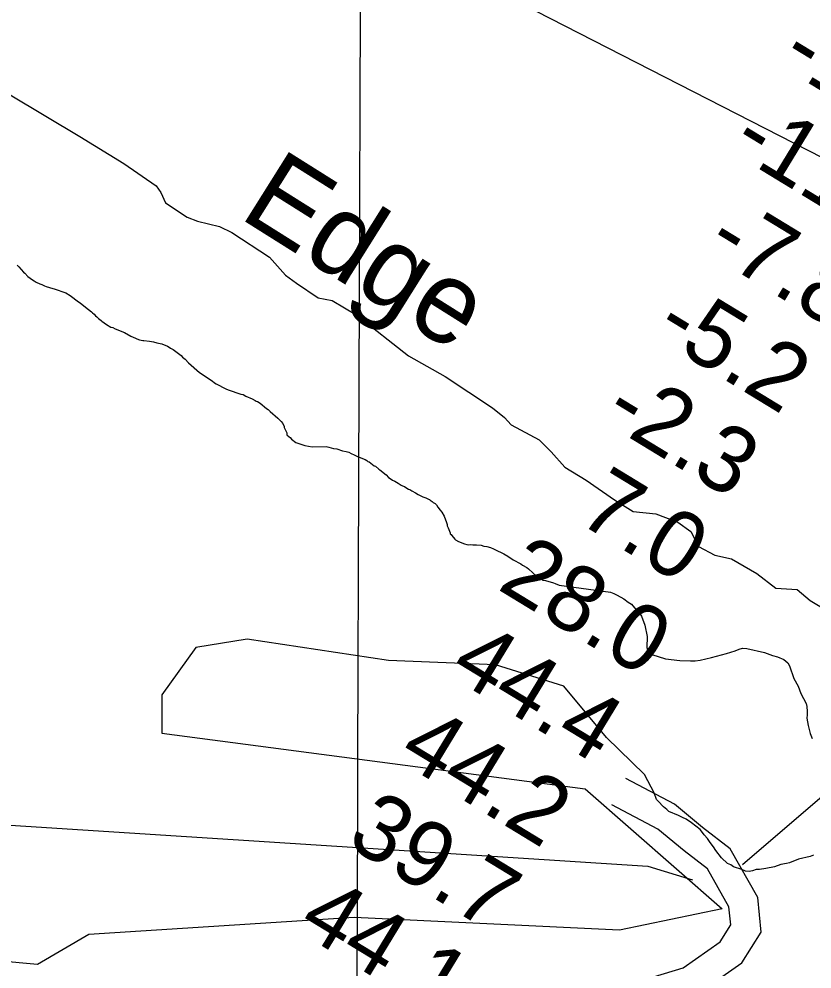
# Model space of a CAD drawing. Extents: x 3146026 to 3183936, y 897894 to 923344.
# Drawn here: x 3155162 to 3155964, y 913306 to 914265 of the extents above; entities that cross this region are included whole.
import ezdxf

# ---------------------------------------------------------------- set-up
doc = ezdxf.new("R2010")
doc.units = 0
for name, color, linetype in [('V-GRID-MAJR', 7, 'Continuous'), ('V-RIVR-EDGE', 7, 'Continuous'), ('V-RIVR-IDEN', 7, 'Continuous'), ('V-RIVR-RANG', 7, 'Continuous'), ('V-ROAD-CNTR', 7, 'Continuous'), ('V-SITE-VEGE', 7, 'Continuous'), ('V-TOPO-BNDY', 7, 'Continuous'), ('V-TOPO-SHOR', 7, 'Continuous')]:
    doc.layers.add(name, color=color, linetype=linetype)

msp = doc.modelspace()

# ---------------------------------------------------------------- linework, layer by layer
at = {"layer": 'V-GRID-MAJR'}
msp.add_spline([(3155483.12, 907322.211), (3155490.4390000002, 909418.746), (3155511.603, 915481.6070000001), (3155532.767, 921544.514), (3155532.774, 921546.412)], degree=3, dxfattribs=at)
at = {"layer": 'V-RIVR-EDGE'}
for points in [[(3155153.313905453, 914188.6285774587), (3155223.803432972, 914146.4152076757), (3155268.1551159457, 914119.3370790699), (3155301.0164016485, 914096.649907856), (3155305.7588412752, 914089.8960662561), (3155310.4924549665, 914079.5728915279), (3155332.268761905, 914064.8450301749), (3155342.5703621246, 914060.853607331), (3155364.76679746, 914055.6429869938), (3155377.4430498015, 914049.662717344), (3155415.4541549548, 914024.5832421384), (3155431.6693399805, 914006.2997768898), (3155442.754318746, 913998.3404670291), (3155464.5306256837, 913983.6126056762), (3155478.80109358, 913980.8011539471), (3155503.7501410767, 913966.0654473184), (3155555.9993523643, 913925.0869655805), (3155592.830486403, 913903.9763580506), (3155640.74071525, 913872.5268852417), (3155653.010568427, 913862.5816705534), (3155659.734990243, 913855.4263330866), (3155687.855797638, 913840.2861886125), (3155700.119766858, 913827.9614185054), (3155713.9622610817, 913812.4599852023), (3155735.3458980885, 913799.3194747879), (3155764.24812271, 913779.4182581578), (3155782.859534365, 913767.8709826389), (3155805.8560194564, 913765.434548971), (3155828.044609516, 913757.0511880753), (3155841.108628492, 913747.5006046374), (3155849.003214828, 913732.410473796), (3155865.6385282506, 913723.644249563), (3155882.2865902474, 913720.0337287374), (3155908.028822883, 913705.2960607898)], [(3155908.028822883, 913705.2960607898), (3155927.0280011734, 913690.1784714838), (3155948.8376505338, 913688.9347575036), (3155961.8977468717, 913677.7978037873), (3155979.3223227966, 913667.4432479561)]]:
    msp.add_lwpolyline(points, dxfattribs=at)
at = {"layer": 'V-ROAD-CNTR'}
for points in [[(3155697.5665681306, 913252.093468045), (3155707.7075478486, 913252.3954674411), (3155748.324466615, 913258.3864554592), (3155786.9173894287, 913261.522449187), (3155846.7782697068, 913279.5574131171), (3155892.929177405, 913312.010348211), (3155912.4041384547, 913343.0622861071), (3155909.015145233, 913377.868216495), (3155881.138200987, 913427.1221179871), (3155853.111257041, 913448.6220749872), (3155824.6823138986, 913472.0940280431), (3155775.4884122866, 913498.1009760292)], [(3155700.8305616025, 913282.203407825), (3155705.063553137, 913282.3294075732), (3155744.9164734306, 913288.2083958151), (3155781.313400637, 913291.166389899), (3155833.484296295, 913306.8853584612), (3155870.7272218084, 913333.072306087), (3155881.5542001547, 913350.336271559), (3155879.7732037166, 913368.6282349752), (3155858.0362471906, 913407.0341581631), (3155834.4252944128, 913425.1461219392), (3155807.948347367, 913447.0060782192), (3155761.4664403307, 913471.579029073)]]:
    msp.add_lwpolyline(points, dxfattribs=at)
at = {"layer": 'V-SITE-VEGE'}
for p, q in [((3155160.4250000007, 914016.4969999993), (3155162.2810000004, 914014.9489999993)), ((3155162.281000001, 914014.9489999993), (3155166.813000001, 914009.5029999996)), ((3155166.813000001, 914009.5029999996), (3155168.1380000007, 914008.4729999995)), ((3155168.1380000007, 914008.4729999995), (3155171.331000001, 914005.1059999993)), ((3155171.3310000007, 914005.1059999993), (3155175.835000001, 914001.7599999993)), ((3155175.835000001, 914001.7599999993), (3155177.6840000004, 914000.7359999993)), ((3155177.6840000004, 914000.7359999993), (3155179.537000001, 913999.4509999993)), ((3155179.537000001, 913999.4509999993), (3155183.2320000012, 913997.6639999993)), ((3155183.2320000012, 913997.6639999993), (3155185.341000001, 913996.9059999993)), ((3155185.341000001, 913996.9059999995), (3155187.979000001, 913995.6319999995)), ((3155187.979000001, 913995.6319999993), (3155189.822000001, 913995.1299999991)), ((3155189.822000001, 913995.1299999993), (3155192.987000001, 913993.8619999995)), ((3155192.987000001, 913993.8619999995), (3155198.776000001, 913992.3689999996)), ((3155198.776000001, 913992.3689999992), (3155202.7310000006, 913990.8499999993)), ((3155202.7310000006, 913990.8499999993), (3155204.572000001, 913990.3499999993)), ((3155204.572000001, 913990.3499999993), (3155209.5790000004, 913988.5829999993)), ((3155209.5790000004, 913988.5829999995), (3155214.071000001, 913986.0209999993)), ((3155214.071000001, 913986.0209999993), (3155222.549000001, 913979.5819999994)), ((3155222.549000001, 913979.5819999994), (3155224.137000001, 913978.5539999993)), ((3155224.137000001, 913978.5539999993), (3155229.4430000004, 913974.1689999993)), ((3155229.4430000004, 913974.1689999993), (3155235.5360000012, 913969.5299999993)), ((3155235.5360000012, 913969.5299999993), (3155236.603000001, 913968.2339999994)), ((3155236.603000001, 913968.2339999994), (3155238.192000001, 913966.9479999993)), ((3155238.192000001, 913966.9479999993), (3155239.5250000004, 913965.3889999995)), ((3155239.5250000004, 913965.3889999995), (3155241.1120000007, 913964.3609999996)), ((3155241.1120000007, 913964.3609999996), (3155242.7120000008, 913962.5489999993)), ((3155242.7120000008, 913962.5489999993), (3155245.3580000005, 913960.7479999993)), ((3155245.3580000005, 913960.7479999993), (3155246.155000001, 913959.9719999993)), ((3155246.155000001, 913959.9719999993), (3155250.658000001, 913956.6259999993)), ((3155250.658000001, 913956.6259999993), (3155255.1520000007, 913954.0619999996)), ((3155255.1520000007, 913954.0619999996), (3155256.993000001, 913953.5639999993)), ((3155256.993000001, 913953.5639999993), (3155259.633000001, 913952.2899999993)), ((3155259.633000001, 913952.2899999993), (3155268.8630000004, 913948.4829999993)), ((3155268.8630000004, 913948.4829999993), (3155275.468000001, 913944.9009999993)), ((3155275.468000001, 913944.9009999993), (3155279.9530000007, 913942.8629999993)), ((3155279.9530000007, 913942.8629999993), (3155281.274000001, 913942.0949999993)), ((3155281.274000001, 913942.0949999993), (3155284.174000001, 913941.0859999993)), ((3155284.174000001, 913941.0859999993), (3155287.326000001, 913940.6039999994)), ((3155287.326000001, 913940.6039999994), (3155288.372000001, 913940.6189999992)), ((3155288.372000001, 913940.6189999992), (3155294.154000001, 913939.9119999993)), ((3155294.154000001, 913939.9119999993), (3155298.358000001, 913939.1809999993)), ((3155298.358000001, 913939.1809999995), (3155301.518000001, 913938.1749999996)), ((3155301.518000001, 913938.1749999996), (3155306.780000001, 913936.9359999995)), ((3155306.780000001, 913936.9359999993), (3155312.3170000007, 913934.6489999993)), ((3155312.3170000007, 913934.6489999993), (3155314.167000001, 913933.6269999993)), ((3155314.167000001, 913933.6269999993), (3155315.2280000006, 913932.8549999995)), ((3155315.228000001, 913932.8549999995), (3155318.136000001, 913931.3209999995)), ((3155318.1360000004, 913931.3209999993), (3155322.105000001, 913928.4899999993)), ((3155322.105000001, 913928.4899999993), (3155324.759000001, 913926.1679999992)), ((3155324.759000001, 913926.1679999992), (3155326.0800000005, 913925.3979999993)), ((3155326.0800000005, 913925.3979999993), (3155327.6750000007, 913923.5849999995)), ((3155327.6750000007, 913923.5849999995), (3155330.327000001, 913921.5229999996)), ((3155330.327000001, 913921.5229999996), (3155333.524000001, 913917.8959999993)), ((3155333.524000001, 913917.8959999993), (3155344.672000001, 913908.0819999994)), ((3155344.672000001, 913908.0819999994), (3155357.3690000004, 913899.8629999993)), ((3155357.3690000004, 913899.8629999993), (3155360.0190000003, 913897.8009999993)), ((3155360.0190000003, 913897.8009999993), (3155361.6090000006, 913896.7749999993)), ((3155361.6090000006, 913896.7749999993), (3155371.380000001, 913891.6629999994)), ((3155371.380000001, 913891.6629999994), (3155373.7530000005, 913890.6469999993)), ((3155373.7530000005, 913890.6469999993), (3155386.400000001, 913886.3609999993)), ((3155386.400000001, 913886.3609999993), (3155388.765000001, 913885.8689999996)), ((3155388.765000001, 913885.8689999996), (3155391.673000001, 913884.3349999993)), ((3155391.673000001, 913884.3349999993), (3155398.002000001, 913881.5379999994)), ((3155398.002000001, 913881.5379999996), (3155400.908000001, 913880.0039999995)), ((3155400.9080000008, 913880.0039999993), (3155401.9670000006, 913879.2319999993)), ((3155401.9670000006, 913879.2319999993), (3155403.285000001, 913878.7239999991)), ((3155403.285000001, 913878.7239999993), (3155405.927000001, 913877.1879999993)), ((3155405.927000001, 913877.1879999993), (3155412.295000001, 913871.7669999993)), ((3155412.295000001, 913871.7669999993), (3155414.1460000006, 913870.7429999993)), ((3155414.1460000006, 913870.7429999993), (3155416.2720000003, 913868.6739999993)), ((3155416.2720000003, 913868.6739999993), (3155423.9660000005, 913861.9609999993)), ((3155423.9660000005, 913861.9609999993), (3155427.1570000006, 913858.5959999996)), ((3155427.1570000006, 913858.5959999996), (3155428.7600000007, 913856.5219999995)), ((3155428.7600000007, 913856.5219999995), (3155430.3720000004, 913853.6559999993)), ((3155430.3720000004, 913853.6559999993), (3155430.3870000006, 913852.6079999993)), ((3155430.3870000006, 913852.6079999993), (3155432.822000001, 913847.1359999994)), ((3155432.822000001, 913847.1359999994), (3155433.108000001, 913845.3029999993)), ((3155433.108000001, 913845.3029999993), (3155435.234000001, 913843.2339999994)), ((3155435.234000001, 913843.2339999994), (3155436.293000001, 913842.4619999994)), ((3155436.293000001, 913842.4619999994), (3155437.6260000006, 913840.9079999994)), ((3155437.6260000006, 913840.9079999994), (3155442.130000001, 913837.5589999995)), ((3155442.130000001, 913837.5589999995), (3155446.0850000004, 913836.0399999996)), ((3155446.0850000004, 913836.0399999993), (3155451.088000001, 913834.5339999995)), ((3155451.088000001, 913834.5339999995), (3155458.7100000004, 913833.0659999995)), ((3155458.7100000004, 913833.0659999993), (3155472.606000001, 913833.2539999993)), ((3155472.606000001, 913833.2539999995), (3155475.4960000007, 913832.7689999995)), ((3155475.4960000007, 913832.7689999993), (3155480.2350000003, 913831.5219999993)), ((3155480.2350000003, 913831.5219999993), (3155483.3890000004, 913831.0399999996)), ((3155483.3890000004, 913831.0399999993), (3155489.187000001, 913829.0209999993)), ((3155489.187000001, 913829.0209999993), (3155492.867000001, 913828.285999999)), ((3155492.867000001, 913828.2859999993), (3155495.4990000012, 913827.5359999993)), ((3155495.4990000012, 913827.5359999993), (3155497.8760000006, 913826.2539999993)), ((3155497.8760000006, 913826.2539999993), (3155501.0410000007, 913824.9859999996)), ((3155501.0410000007, 913824.9859999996), (3155504.473000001, 913823.1989999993)), ((3155504.473000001, 913823.1989999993), (3155506.052000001, 913822.6969999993)), ((3155506.052000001, 913822.6969999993), (3155512.1180000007, 913820.1549999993)), ((3155512.1180000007, 913820.1549999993), (3155513.7030000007, 913819.3909999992)), ((3155513.7030000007, 913819.3909999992), (3155514.7660000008, 913818.3549999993)), ((3155514.7660000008, 913818.3549999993), (3155516.081000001, 913817.8489999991)), ((3155516.081000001, 913817.8489999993), (3155521.381000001, 913813.9889999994)), ((3155521.381000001, 913813.9889999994), (3155522.436000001, 913813.4789999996)), ((3155522.436000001, 913813.4789999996), (3155525.889000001, 913810.3779999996)), ((3155525.889000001, 913810.3779999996), (3155526.944000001, 913809.8679999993)), ((3155526.944000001, 913809.8679999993), (3155533.307000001, 913804.7109999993)), ((3155533.307000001, 913804.7109999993), (3155535.7030000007, 913802.1209999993)), ((3155535.7030000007, 913802.1209999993), (3155538.3470000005, 913800.5849999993)), ((3155538.3470000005, 913800.5849999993), (3155539.670000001, 913799.5519999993)), ((3155539.670000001, 913799.5519999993), (3155542.0460000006, 913798.5369999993)), ((3155542.0460000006, 913798.5369999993), (3155545.484000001, 913796.2239999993)), ((3155545.484000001, 913796.2239999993), (3155548.6570000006, 913794.4299999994)), ((3155548.657000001, 913794.4299999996), (3155549.7150000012, 913793.6599999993)), ((3155549.7150000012, 913793.6599999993), (3155551.825000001, 913792.8999999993)), ((3155551.825000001, 913792.8999999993), (3155553.152000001, 913791.8679999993)), ((3155553.152000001, 913791.8679999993), (3155555.792000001, 913790.3319999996)), ((3155555.792000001, 913790.3319999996), (3155557.1110000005, 913789.8259999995)), ((3155557.1110000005, 913789.8259999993), (3155559.2240000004, 913788.5419999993)), ((3155559.2240000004, 913788.5419999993), (3155562.9210000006, 913786.7579999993)), ((3155562.9210000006, 913786.7579999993), (3155565.829000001, 913784.9619999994)), ((3155565.829000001, 913784.9619999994), (3155570.3180000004, 913782.6619999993)), ((3155570.3180000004, 913782.6619999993), (3155573.4780000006, 913781.6569999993)), ((3155573.4780000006, 913781.6569999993), (3155576.1220000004, 913780.1189999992)), ((3155576.1220000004, 913780.1189999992), (3155577.1750000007, 913779.8709999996)), ((3155577.1750000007, 913779.8709999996), (3155577.972000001, 913779.0969999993)), ((3155577.972000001, 913779.0969999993), (3155579.8250000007, 913777.8109999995)), ((3155579.8250000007, 913777.8109999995), (3155580.8880000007, 913776.7769999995)), ((3155580.8880000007, 913776.7769999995), (3155582.737000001, 913775.7529999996)), ((3155582.737000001, 913775.7529999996), (3155584.329000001, 913774.4619999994)), ((3155584.329000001, 913774.4619999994), (3155585.6700000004, 913772.1209999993)), ((3155585.670000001, 913772.1209999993), (3155588.0680000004, 913769.2689999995)), ((3155588.0680000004, 913769.2689999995), (3155589.676000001, 913766.9319999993)), ((3155589.6760000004, 913766.9319999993), (3155591.8280000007, 913763.0259999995)), ((3155591.8280000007, 913763.0259999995), (3155594.276000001, 913756.5029999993)), ((3155594.276000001, 913756.5029999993), (3155594.825000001, 913754.6769999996)), ((3155594.825000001, 913754.6769999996), (3155594.8410000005, 913753.3659999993)), ((3155594.8410000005, 913753.3659999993), (3155595.9180000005, 913751.2849999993)), ((3155595.9180000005, 913751.2849999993), (3155598.0850000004, 913746.3289999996)), ((3155598.0850000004, 913746.3289999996), (3155598.0990000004, 913745.2799999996)), ((3155598.0990000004, 913745.2799999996), (3155599.1580000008, 913744.5079999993)), ((3155599.1580000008, 913744.5079999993), (3155599.6970000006, 913743.4679999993)), ((3155599.6970000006, 913743.4679999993), (3155602.632000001, 913739.8369999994)), ((3155602.632000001, 913739.8369999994), (3155603.4260000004, 913739.0609999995)), ((3155603.4260000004, 913739.0609999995), (3155606.332000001, 913737.5269999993)), ((3155606.332000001, 913737.5269999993), (3155612.396000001, 913735.2489999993)), ((3155612.396000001, 913735.2489999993), (3155615.026000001, 913734.4979999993)), ((3155615.026000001, 913734.4979999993), (3155616.605000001, 913734.2579999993)), ((3155616.605000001, 913734.2579999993), (3155618.702000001, 913734.2849999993)), ((3155618.702000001, 913734.2849999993), (3155620.804000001, 913734.0509999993)), ((3155620.804000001, 913734.0509999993), (3155624.474000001, 913734.1019999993)), ((3155624.474000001, 913734.1019999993), (3155629.200000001, 913733.6419999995)), ((3155629.200000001, 913733.6419999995), (3155632.0940000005, 913732.8939999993)), ((3155632.0940000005, 913732.8939999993), (3155634.986000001, 913732.4089999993)), ((3155634.986000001, 913732.4089999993), (3155638.670000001, 913731.4109999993)), ((3155638.670000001, 913731.4109999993), (3155641.834000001, 913730.1439999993)), ((3155641.834000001, 913730.1439999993), (3155643.1550000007, 913729.3739999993)), ((3155643.1550000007, 913729.3739999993), (3155652.1320000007, 913725.0379999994)), ((3155652.1320000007, 913725.0379999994), (3155656.3610000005, 913722.7359999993)), ((3155656.3610000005, 913722.7359999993), (3155661.655000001, 913718.8729999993)), ((3155661.655000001, 913718.8729999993), (3155669.3140000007, 913714.7819999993)), ((3155669.3140000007, 913714.7819999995), (3155671.168000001, 913713.4969999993)), ((3155671.168000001, 913713.4969999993), (3155675.6570000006, 913711.1979999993)), ((3155675.6570000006, 913711.1979999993), (3155677.2480000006, 913709.9089999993)), ((3155677.2480000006, 913709.9089999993), (3155681.5000000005, 913705.7699999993)), ((3155681.5000000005, 913705.7699999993), (3155683.358000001, 913704.2219999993)), ((3155683.358000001, 913704.2219999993), (3155689.446000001, 913699.8479999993)), ((3155689.446000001, 913699.8479999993), (3155691.8240000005, 913698.5699999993)), ((3155691.8240000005, 913698.5699999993), (3155694.192000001, 913698.0759999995)), ((3155694.192000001, 913698.0759999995), (3155702.3510000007, 913695.8269999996)), ((3155702.3510000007, 913695.8269999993), (3155703.9750000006, 913695.0289999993)), ((3155703.9750000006, 913695.0289999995), (3155708.034000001, 913693.4329999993)), ((3155708.034000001, 913693.4329999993), (3155759.9900000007, 913686.2999999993)), ((3155759.9900000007, 913686.2999999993), (3155763.574000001, 913684.8299999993)), ((3155763.574000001, 913684.8299999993), (3155766.9390000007, 913683.1709999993)), ((3155766.9390000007, 913683.1709999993), (3155773.6740000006, 913679.4309999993)), ((3155773.6740000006, 913679.4309999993), (3155777.8870000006, 913676.0989999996)), ((3155777.8870000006, 913676.0989999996), (3155781.254000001, 913674.0199999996)), ((3155781.254000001, 913674.0199999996), (3155787.591000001, 913666.5019999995)), ((3155787.591000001, 913666.5019999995), (3155790.122000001, 913663.9969999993)), ((3155790.122000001, 913663.9969999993), (3155791.3940000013, 913661.9079999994)), ((3155791.3940000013, 913661.9079999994), (3155794.7970000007, 913653.1159999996)), ((3155794.7970000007, 913653.1159999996), (3155796.9640000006, 913641.3789999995)), ((3155392.961000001, 913638.9629999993), (3155341.0770000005, 913630.3139999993)), ((3155535.6420000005, 913617.3379999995), (3155392.961000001, 913638.9629999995)), ((3155796.964000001, 913641.3789999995), (3155796.604000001, 913630.4689999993)), ((3155341.0770000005, 913630.3139999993), (3155306.4890000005, 913582.7389999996)), ((3155796.604000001, 913630.4689999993), (3155797.8840000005, 913626.6989999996)), ((3155797.8840000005, 913626.6989999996), (3155799.578000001, 913623.7719999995)), ((3155799.578000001, 913623.7719999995), (3155801.677000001, 913623.3649999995)), ((3155801.677000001, 913623.3649999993), (3155815.550000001, 913618.8269999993)), ((3155862.113000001, 913620.3439999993), (3155877.197000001, 913624.2049999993)), ((3155877.197000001, 913624.2049999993), (3155885.9910000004, 913627.1909999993)), ((3155885.9910000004, 913627.1909999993), (3155890.1770000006, 913628.8919999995)), ((3155890.1770000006, 913628.8919999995), (3155893.530000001, 913629.7509999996)), ((3155893.530000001, 913629.7509999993), (3155897.728000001, 913629.3529999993)), ((3155897.728000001, 913629.3529999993), (3155915.7910000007, 913625.2589999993)), ((3155915.7910000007, 913625.2589999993), (3155923.7780000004, 913622.3679999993)), ((3155923.7780000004, 913622.3679999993), (3155928.8210000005, 913621.1369999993)), ((3155643.7330000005, 913613.0119999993), (3155535.6420000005, 913617.3379999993)), ((3155712.9100000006, 913591.3869999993), (3155643.7330000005, 913613.0119999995)), ((3155815.550000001, 913618.8269999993), (3155830.2440000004, 913617.2289999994)), ((3155830.2440000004, 913617.2289999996), (3155840.7340000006, 913616.8689999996)), ((3155840.7340000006, 913616.8689999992), (3155845.768000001, 913616.8969999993)), ((3155845.768000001, 913616.8969999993), (3155850.7980000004, 913617.7639999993)), ((3155850.7980000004, 913617.7639999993), (3155862.113000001, 913620.3439999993)), ((3155928.8210000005, 913621.1369999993), (3155935.1310000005, 913618.2349999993)), ((3155935.1310000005, 913618.2349999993), (3155939.3450000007, 913614.9009999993)), ((3155939.3450000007, 913614.9009999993), (3155941.0390000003, 913611.9739999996)), ((3155941.0390000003, 913611.9739999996), (3155945.307000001, 913598.9919999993)), ((3155945.307000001, 913598.9919999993), (3155949.544000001, 913591.4609999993)), ((3155756.146000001, 913539.4849999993), (3155712.9100000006, 913591.3869999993)), ((3155949.544000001, 913591.4609999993), (3155952.5240000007, 913583.9269999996)), ((3155952.5240000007, 913583.9269999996), (3155957.616000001, 913573.8829999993)), ((3155306.4890000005, 913582.7389999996), (3155306.4890000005, 913543.8099999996)), ((3155957.616000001, 913573.8829999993), (3155958.470000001, 913570.9529999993)), ((3155958.470000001, 913570.9529999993), (3155958.920000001, 913565.9209999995)), ((3155958.920000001, 913565.9209999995), (3155958.936000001, 913562.5639999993)), ((3155958.936000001, 913562.5639999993), (3155958.535000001, 913559.2029999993)), ((3155958.535000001, 913559.2029999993), (3155959.8380000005, 913551.6579999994)), ((3155959.8380000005, 913551.6579999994), (3155961.9800000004, 913543.6999999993)), ((3155306.4890000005, 913543.8099999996), (3155734.529000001, 913487.5849999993)), ((3155794.382000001, 913502.0659999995), (3155756.146000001, 913539.4849999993)), ((3155961.9800000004, 913543.6999999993), (3155963.6860000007, 913538.6739999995)), ((3155801.165000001, 913489.5199999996), (3155794.382000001, 913502.0659999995)), ((3155804.1340000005, 913483.6609999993), (3155801.1650000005, 913489.5199999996)), ((3155734.529000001, 913487.5849999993), (3155872.884000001, 913366.4819999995)), ((3155806.6880000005, 913476.9619999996), (3155804.1340000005, 913483.6609999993)), ((3155808.3760000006, 913475.2919999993), (3155806.6880000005, 913476.9619999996)), ((3155813.445000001, 913469.4449999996), (3155808.376000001, 913475.2919999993)), ((3155816.8130000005, 913466.9489999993), (3155813.4450000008, 913469.4449999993)), ((3155818.9250000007, 913464.8599999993), (3155816.8130000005, 913466.9489999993)), ((3155828.598000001, 913460.7209999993), (3155818.9250000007, 913464.8599999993)), ((3155832.804000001, 913458.6439999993), (3155828.598000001, 913460.7209999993)), ((3155836.5910000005, 913456.9869999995), (3155832.804000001, 913458.6439999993)), ((3155842.065000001, 913453.2419999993), (3155836.5910000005, 913456.9869999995)), ((3155850.495000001, 913446.5749999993), (3155842.065000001, 913453.2419999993)), ((3155853.024000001, 913443.6529999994), (3155850.495000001, 913446.5749999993)), ((3155854.720000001, 913441.1439999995), (3155853.024000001, 913443.6529999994)), ((3155858.0970000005, 913437.3879999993), (3155854.7200000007, 913441.1439999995)), ((3155860.637000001, 913433.6259999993), (3155858.0970000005, 913437.3879999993)), ((3155864.0180000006, 913429.0279999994), (3155860.637000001, 913433.6259999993)), ((3155866.5550000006, 913425.2659999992), (3155864.0180000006, 913429.0279999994)), ((3155872.050000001, 913418.1659999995), (3155866.555000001, 913425.2659999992)), ((3155878.376000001, 913412.3269999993), (3155872.050000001, 913418.1659999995)), ((3155881.7390000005, 913411.0859999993), (3155878.376000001, 913412.3269999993)), ((3155932.0870000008, 913411.3659999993), (3155925.8080000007, 913408.8139999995)), ((3155937.957000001, 913412.2389999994), (3155932.0870000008, 913411.3659999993)), ((3155940.8900000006, 913413.0949999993), (3155937.957000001, 913412.2389999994)), ((3155950.101000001, 913416.5029999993), (3155940.8900000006, 913413.0949999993)), ((3155961.8320000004, 913419.5049999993), (3155950.101000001, 913416.5029999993)), ((3155965.1830000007, 913420.7809999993), (3155961.8320000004, 913419.5049999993)), ((3155884.2680000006, 913409.0049999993), (3155881.7390000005, 913411.0859999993)), ((3155892.678000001, 913406.1089999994), (3155884.2680000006, 913409.0049999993)), ((3155896.4620000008, 913404.4539999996), (3155892.678000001, 913406.1089999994)), ((3155900.241000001, 913404.0569999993), (3155896.4620000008, 913404.4539999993)), ((3155903.591000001, 913404.9149999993), (3155900.241000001, 913404.0569999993)), ((3155907.3620000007, 913406.1949999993), (3155903.591000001, 913404.9149999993)), ((3155910.718000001, 913406.2129999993), (3155907.3620000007, 913406.1949999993)), ((3155917.008000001, 913407.0879999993), (3155910.718000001, 913406.2129999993)), ((3155925.8080000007, 913408.8139999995), (3155917.008000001, 913407.0879999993)), ((3155872.8840000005, 913366.4819999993), (3155769.1180000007, 913344.856999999)), ((3155501.0550000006, 913357.8339999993), (3155232.986000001, 913340.5319999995)), ((3155769.1180000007, 913344.8569999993), (3155501.0550000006, 913357.8339999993)), ((3155232.986000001, 913340.5319999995), (3155181.104000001, 913310.2559999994)), ((3155181.104000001, 913310.2559999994), (3154995.1890000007, 913327.5579999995))]:
    msp.add_line(p, q, dxfattribs=at)
at = {"layer": 'V-TOPO-BNDY'}
msp.add_lwpolyline([(3157135.275562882, 913454.6088522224), (3156545.813290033, 913785.7040784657), (3156046.8344350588, 914087.8812968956), (3155569.312652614, 914332.2982152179), (3155069.9442222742, 914586.2314079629), (3154635.558423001, 914773.8807999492), (3154205.845801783, 914944.7192919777), (3153750.92424641, 915119.8736506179), (3153426.5153285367, 915265.1842726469), (3152726.366383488, 915525.0608143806), (3152138.237861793, 915703.5088885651), (3151800.2965416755, 915761.7732067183), (3151784.019925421, 915764.5805257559), (3151638.6236088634, 916007.3368982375), (3151536.0399032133, 916215.6501487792), (3151471.6980838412, 916347.2438637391), (3151446.402353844, 916455.9368303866), (3151405.088516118, 916635.1095864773), (3151355.65170674, 916974.2514053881), (3151353.5444722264, 917141.3540887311), (3151352.5963935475, 917209.9675904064), (3151351.7849378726, 917287.7703992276)], dxfattribs=at)
at = {"layer": 'V-TOPO-SHOR'}
msp.add_line((3155893.3681170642, 913411.1187181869), (3156002.489000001, 913504.7759999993), dxfattribs=at)
msp.add_lwpolyline([(3154597.936679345, 913486.791247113), (3155797.6816079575, 913409.478242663), (3155843.0643727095, 913395.8088052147)], dxfattribs=at)

# ---------------------------------------------------------------- texts
at = {"layer": 'V-RIVR-IDEN'}
msp.add_text('Edge', height=82.99983200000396, rotation=327.8529410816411, dxfattribs=at).set_placement((3155383.1379192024, 914065.3388051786))
at = {"layer": 'V-RIVR-RANG'}
for s, p in [('-10.7', (3155929.0502338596, 914219.2444994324)), ('-11.1', (3155879.3032658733, 914132.4563856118)), ('-7.8', (3155853.893682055, 914030.8599059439)), ('-5.2', (3155802.1186820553, 913945.3069059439)), ('-2.3', (3155750.344682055, 913859.7529059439)), ('7.0', (3155724.483424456, 913758.4306737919)), ('28.0', (3155644.31597626, 913690.1542672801)), ('44.4', (3155595.020682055, 913603.0929059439)), ('44.2', (3155543.245682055, 913517.5389059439)), ('39.7', (3155491.471682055, 913431.9859059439)), ('44.1', (3155441.724714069, 913345.1977921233))]:
    msp.add_text(s, height=66.99999999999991, rotation=328.67832571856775, dxfattribs=at).set_placement(p)

doc.saveas('drawing.dxf')
